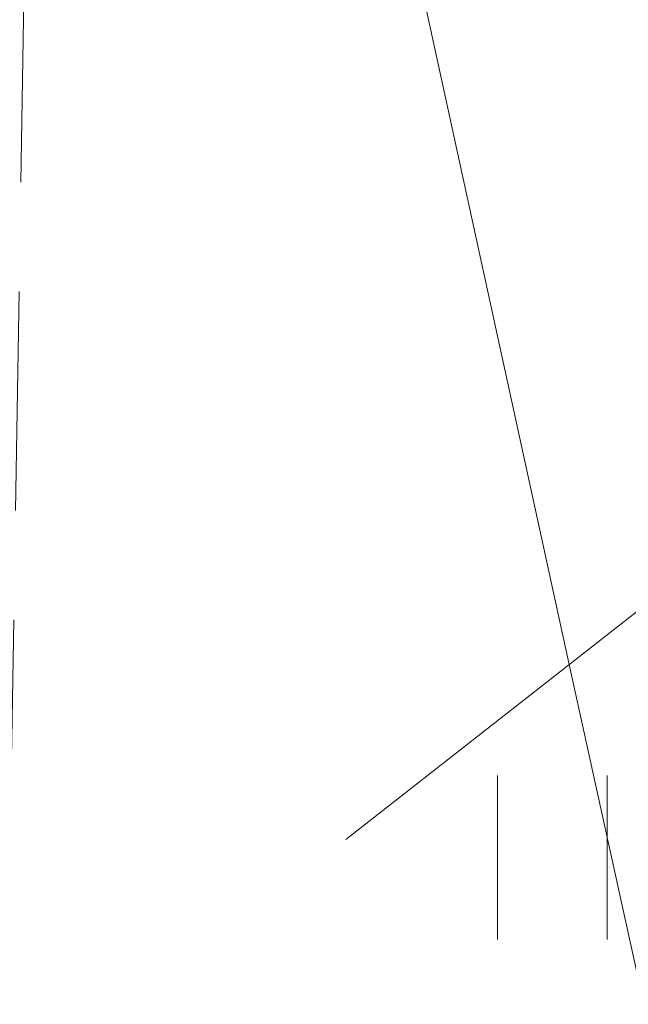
# Model space of a CAD drawing. Header units: metres. Extents: x 5504996 to 5514259, y 5943254 to 5951281.
# Tile 305 of 656: x 5509696.87 to 5509699.65, y 5948007.42 to 5948011.92. Entities that reach past the tile are written whole.
import ezdxf

# ---------------------------------------------------------------- set-up
doc = ezdxf.new("R2010")
doc.units = ezdxf.units.M
doc.linetypes.add('L_0_04', pattern=[1.5, 1, -0.5])
doc.layers.get('0').update_dxf_attribs({"linetype": 'CONTINUOUS', "lineweight": 18, "true_color": 0x000000})
for name, color, linetype, lineweight, true_color in [('GES_PrzewodElektroenergetyczny', 1, 'CONTINUOUS', 18, 0xff0000), ('GES_PrzewodKanalizacyjny', 7, 'CONTINUOUS', 18, 0x803300), ('KR_ObiektKarto', 7, 'CONTINUOUS', 18, 0x000000), ('OT_ZagospodarowanieTerenu', 7, 'CONTINUOUS', 18, 0x000000)]:
    doc.layers.add(name, color=color, linetype=linetype, lineweight=lineweight, true_color=true_color)

# ---------------------------------------------------------------- blocks, each defined once
blk = doc.blocks.new('OTZT_S')
at = {"color": 0, "linetype": 'Continuous', "lineweight": 18, "flags": 128}
for points in [[(-0.5, -0.75), (-0.5, 0.75)], [(0.5, 0.75), (0.5, -0.75)]]:
    blk.add_lwpolyline(points, dxfattribs=at)

msp = doc.modelspace()

# ---------------------------------------------------------------- linework, layer by layer
at = {"layer": 'GES_PrzewodElektroenergetyczny', "color": 1, "linetype": 'Continuous', "lineweight": 18, "true_color": 0xff0000, "flags": 128}
msp.add_lwpolyline([(5509702.46, 5947972.82), (5509700.47, 5947999.04), (5509699.9, 5948006.6), (5509699.38, 5948008.97), (5509696.92, 5948020.25)], dxfattribs=at)
at = {"layer": 'GES_PrzewodKanalizacyjny', "color": 36, "linetype": 'Continuous', "lineweight": 18, "true_color": 0x803300, "flags": 128}
msp.add_lwpolyline([(5509704.46, 5948012.95), (5509698.36, 5948008.17)], dxfattribs=at)
at = {"layer": 'OT_ZagospodarowanieTerenu', "color": 18, "linetype": 'L_0_04', "lineweight": 18, "true_color": 0x000000, "flags": 128}
msp.add_lwpolyline([(5509705.44, 5948021.15), (5509710.9, 5948021.09), (5509730.85, 5948021.07), (5509729.71, 5947990.25), (5509728.86, 5947967.36), (5509702.35, 5947965.54), (5509702.46, 5947972.82), (5509696.24, 5947972.91), (5509697.04, 5948021.11)], close=True, dxfattribs=at)

# ---------------------------------------------------------------- block references
at = {"layer": 'KR_ObiektKarto', "linetype": 'Continuous', "xscale": 0.5, "yscale": 0.5, "zscale": 0.5}
msp.add_blockref('OTZT_S', (5509699.3025, 5948008.0875), dxfattribs=at)
msp.add_blockref('OTZT_S', (5509699.3025, 5948008.0875), dxfattribs=at)

doc.saveas('drawing.dxf')
